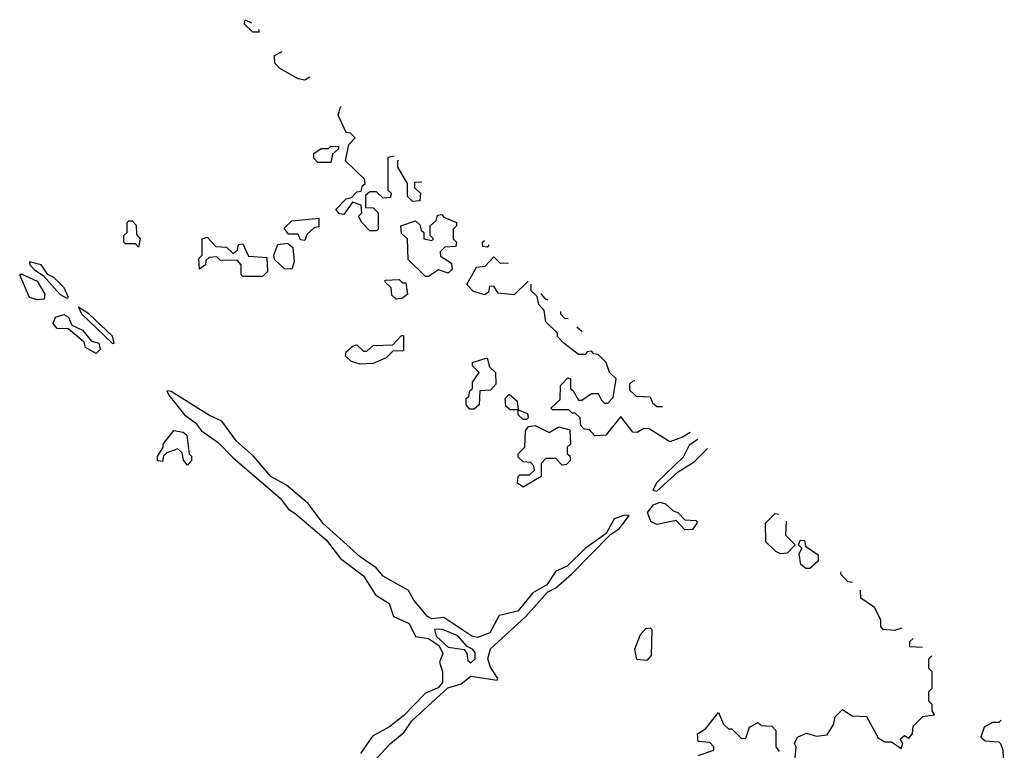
# Model space of a CAD drawing. Extents: x 2737310 to 2869991, y 870230 to 1012730.
# Tile 411 of 479: x 2747580 to 2750602, y 1001654 to 1003898. Entities that reach past the tile are written whole.
import ezdxf

# ---------------------------------------------------------------- set-up
doc = ezdxf.new("R2010")
doc.units = 0

msp = doc.modelspace()

# ---------------------------------------------------------------- linework, layer by layer
at = {"layer": '0CON02XD'}
for points in [[(2748312.5, 1003868.5), (2748315, 1003860), (2748295, 1003860), (2748270, 1003885), (2748271.7, 1003898.3), (2748291.1, 1003888.5)], [(2748469.9, 1003721.4), (2748455, 1003712.5), (2748435, 1003716.7), (2748378.3, 1003748.3), (2748363.3, 1003765), (2748361.7, 1003788.3), (2748385.5, 1003800.3)], [(2748728.9, 1003479.5), (2748710, 1003475), (2748710, 1003375), (2748720, 1003365), (2748718.3, 1003351.7), (2748695, 1003350), (2748675, 1003370), (2748655, 1003370), (2748641.7, 1003358.3), (2748641.7, 1003321.7), (2748665, 1003320), (2748680, 1003305), (2748680, 1003255), (2748675, 1003250), (2748655, 1003250), (2748630, 1003275), (2748620, 1003295), (2748630, 1003305), (2748628.3, 1003328.3), (2748601.7, 1003338.3), (2748575, 1003300), (2748561.7, 1003301.7), (2748550, 1003315), (2748581.7, 1003348.3), (2748598.3, 1003351.7), (2748615, 1003370), (2748628.3, 1003371.7), (2748631.7, 1003388.3), (2748640, 1003395), (2748638.3, 1003408.3), (2748580, 1003465), (2748590, 1003515), (2748610, 1003535), (2748595, 1003550), (2748581.7, 1003551.7), (2748557.5, 1003605), (2748565, 1003630), (2748566.2, 1003631.5)], [(2748535, 1003460), (2748495, 1003460), (2748483, 1003473), (2748483, 1003487), (2748505, 1003502.5), (2748527.5, 1003502.5), (2748535, 1003510), (2748558.3, 1003508.3), (2748558.3, 1003501.7), (2748540, 1003485), (2748535, 1003460)], [(2748814.6, 1003399.5), (2748791.7, 1003398.3), (2748791.7, 1003381.7), (2748810, 1003365), (2748808.3, 1003341.7), (2748785, 1003340), (2748770, 1003355), (2748770, 1003395), (2748740, 1003445), (2748740, 1003465), (2748742.1, 1003467.1)], [(2748455, 1003220), (2748441.7, 1003221.7), (2748435, 1003240), (2748405, 1003240), (2748391.7, 1003258.3), (2748415, 1003280), (2748498.3, 1003288.3), (2748498.3, 1003261.7), (2748485, 1003260), (2748461.7, 1003238.3), (2748455, 1003220)], [(2748835, 1003110), (2748825, 1003110), (2748771.7, 1003161.7), (2748770, 1003225), (2748751.7, 1003241.7), (2748750, 1003265), (2748795, 1003280), (2748808.3, 1003268.3), (2748811.7, 1003251.7), (2748820, 1003245), (2748820, 1003225), (2748845, 1003220), (2748850, 1003225), (2748840, 1003235), (2748840, 1003265), (2748858.3, 1003281.7), (2748861.7, 1003298.3), (2748875, 1003300), (2748881.7, 1003291.7), (2748920, 1003275), (2748920, 1003265), (2748910, 1003255), (2748910, 1003225), (2748920, 1003215), (2748918.3, 1003201.7), (2748885, 1003200), (2748870, 1003185), (2748871.7, 1003171.7), (2748905, 1003150), (2748907.5, 1003132.5), (2748895, 1003120), (2748865, 1003130), (2748835, 1003110)], [(2747945, 1003200), (2747935, 1003210), (2747905, 1003210), (2747900, 1003215), (2747900, 1003235), (2747910, 1003245), (2747910, 1003275), (2747915, 1003280), (2747925, 1003280), (2747937, 1003267), (2747938.3, 1003238.3), (2747950, 1003225), (2747945, 1003200)], [(2748325, 1003110), (2748265, 1003110), (2748260, 1003115), (2748260, 1003145), (2748248.3, 1003158.3), (2748195, 1003160), (2748185, 1003170), (2748161.7, 1003168.3), (2748151.7, 1003158.3), (2748150, 1003145), (2748131.7, 1003131.7), (2748130, 1003165), (2748140, 1003175), (2748140, 1003225), (2748155, 1003230), (2748181.7, 1003201.7), (2748215, 1003200), (2748235, 1003180), (2748248.3, 1003191.7), (2748251.7, 1003208.3), (2748265, 1003210), (2748281.7, 1003171.7), (2748338.3, 1003168.3), (2748340, 1003125), (2748325, 1003110)], [(2748415, 1003132.5), (2748393, 1003133), (2748361.7, 1003161.7), (2748360, 1003175), (2748371.7, 1003208.3), (2748401.7, 1003211.7), (2748418.3, 1003198.3), (2748422.5, 1003155), (2748415, 1003132.5)], [(2749021.2, 1003206.4), (2749015, 1003200), (2749001.7, 1003201.7), (2749000, 1003215), (2749006.5, 1003220.2)], [(2749140, 1003095.5), (2749097, 1003053), (2749048.3, 1003058.3), (2749035, 1003080), (2749021.7, 1003078.3), (2749018.3, 1003061.7), (2749007, 1003053), (2748973, 1003063), (2748952.5, 1003085), (2748981.7, 1003138.3), (2749008.3, 1003141.7), (2749035, 1003170), (2749055, 1003150), (2749080.3, 1003151.3)], [(2747725, 1003042.5), (2747730, 1003045), (2747716.2, 1003075), (2747685, 1003106.2), (2747666.1, 1003116.1), (2747646.2, 1003145), (2747610, 1003155), (2747611.2, 1003145), (2747625, 1003130), (2747652.5, 1003112.5), (2747704.3, 1003054.3), (2747725, 1003042.5)], [(2747635, 1003037.5), (2747610, 1003045), (2747580, 1003115), (2747585, 1003117.5), (2747633.8, 1003095), (2747657.5, 1003055), (2747655, 1003040), (2747635, 1003037.5)], [(2748735, 1003040), (2748721.7, 1003051.7), (2748720, 1003075), (2748701.7, 1003091.7), (2748701.7, 1003098.3), (2748745, 1003100), (2748755, 1003090), (2748765, 1003090), (2748770, 1003055), (2748755, 1003042.5), (2748735, 1003040)], [(2749637.8, 1002630.5), (2749614.2, 1002615.8), (2749575, 1002601.2), (2749511.7, 1002641.7), (2749495, 1002642.5), (2749475, 1002630), (2749461.7, 1002631.7), (2749425, 1002680), (2749378.3, 1002621.7), (2749345, 1002620), (2749328.3, 1002638.3), (2749311.7, 1002641.7), (2749301.7, 1002651.7), (2749300, 1002675), (2749285, 1002690), (2749275, 1002690), (2749265, 1002700), (2749215, 1002700), (2749210, 1002705), (2749238.3, 1002731.7), (2749240, 1002775), (2749261.7, 1002798.3), (2749270, 1002795), (2749270, 1002765), (2749278.3, 1002758.3), (2749295, 1002730), (2749305, 1002730), (2749335, 1002750), (2749355, 1002750), (2749365, 1002730), (2749375, 1002720), (2749385, 1002720), (2749401.7, 1002738.3), (2749410, 1002795), (2749390, 1002815), (2749380, 1002845), (2749355, 1002870), (2749341.7, 1002871.7), (2749335, 1002880), (2749321.7, 1002878.3), (2749315, 1002870), (2749295, 1002870), (2749250, 1002905), (2749230, 1002925), (2749230, 1002935), (2749195, 1002970), (2749190, 1003005), (2749173, 1003023), (2749168.3, 1003048.3), (2749150, 1003065), (2749150, 1003086.1)], [(2749180.7, 1003057.4), (2749180, 1003055), (2749191.7, 1003041.7), (2749201.1, 1003038.3)], [(2747865, 1002903.3), (2747870, 1002905), (2747865, 1002926.7), (2747792.5, 1002995), (2747760, 1003015), (2747770, 1002995), (2747865, 1002903.3)], [(2747815, 1002872.5), (2747781.7, 1002891.7), (2747778.3, 1002908.3), (2747728.3, 1002948.3), (2747695, 1002950), (2747682.5, 1002965), (2747690, 1002985), (2747715, 1002992.5), (2747730, 1002985), (2747740, 1002960), (2747772.5, 1002945), (2747800.7, 1002910.7), (2747822.5, 1002905), (2747826.7, 1002885), (2747815, 1002872.5)], [(2749240, 1003002.1), (2749240, 1002995), (2749251.7, 1002981.7), (2749262.9, 1002980.6)], [(2749290, 1002955.4), (2749305.7, 1002940.7)], [(2748625, 1002840), (2748598.3, 1002848.3), (2748580, 1002865), (2748581.7, 1002878.3), (2748603, 1002897), (2748615, 1002900), (2748635, 1002880), (2748645, 1002880), (2748665, 1002897.5), (2748725, 1002900), (2748751.7, 1002928.3), (2748758.3, 1002928.3), (2748758.3, 1002881.7), (2748725, 1002880), (2748705, 1002860), (2748665, 1002842.5), (2748625, 1002840)], [(2748961.7, 1002701.7), (2748950, 1002715), (2748950, 1002735), (2748958.3, 1002741.7), (2748961.7, 1002758.3), (2748970, 1002765), (2748970, 1002785), (2748990, 1002815), (2748970, 1002835), (2748970, 1002845), (2749015, 1002860), (2749021.7, 1002831.7), (2749040, 1002815), (2749041.7, 1002778.3), (2749025, 1002760), (2748991.7, 1002758.3), (2748990, 1002715), (2748975, 1002702.5), (2748961.7, 1002701.7)], [(2749467.5, 1002789.5), (2749461.7, 1002788.3), (2749451.7, 1002778.3), (2749451.7, 1002761.7), (2749471.7, 1002741.7), (2749515, 1002740), (2749521.7, 1002721.7), (2749535, 1002710), (2749552.6, 1002710)], [(2748967.5, 1002005), (2748881.7, 1002061.7), (2748845, 1002058), (2748831.2, 1002065), (2748790, 1002115), (2748773.3, 1002145), (2748695, 1002188.8), (2748674.2, 1002214.2), (2748625, 1002248), (2748510.9, 1002350.9), (2748465, 1002412.5), (2748398.8, 1002468.8), (2748351.2, 1002495), (2748297.6, 1002557.6), (2748245, 1002604), (2748200, 1002665), (2748162.2, 1002682.2), (2748045, 1002756.7), (2748031.7, 1002758.3), (2748037.5, 1002745), (2748086.2, 1002685), (2748119.8, 1002659.8), (2748137.5, 1002635), (2748189.6, 1002599.6), (2748233.8, 1002553.8), (2748378.9, 1002428.9), (2748404.5, 1002394.5), (2748425, 1002381.4), (2748520.7, 1002300.7), (2748565, 1002243.8), (2748635, 1002190), (2748671.7, 1002131.7), (2748713.8, 1002105), (2748727.5, 1002065), (2748775, 1002044), (2748794.2, 1002004.2), (2748835, 1001997.8), (2748867.5, 1001975), (2748878.3, 1001951.7), (2748868, 1001925), (2748877.5, 1001895), (2748877.7, 1001862.3), (2748864.1, 1001845.9), (2748825, 1001830), (2748758.7, 1001761.3), (2748715, 1001726.7), (2748662.3, 1001697.7), (2748625.4, 1001644.6)], [(2749135, 1002670), (2749125, 1002670), (2749110, 1002685), (2749110, 1002700), (2749085, 1002700), (2749071.7, 1002711.7), (2749070, 1002735), (2749081.7, 1002748.3), (2749107, 1002727), (2749110, 1002700), (2749138.3, 1002688.3), (2749140, 1002675), (2749135, 1002670)], [(2749125, 1002462.5), (2749107.5, 1002475), (2749110, 1002495), (2749115, 1002500), (2749145, 1002500), (2749160, 1002515), (2749158.3, 1002528.3), (2749148.3, 1002538.3), (2749125, 1002540), (2749110, 1002555), (2749110, 1002565), (2749130, 1002585), (2749132.5, 1002635), (2749141.7, 1002648.3), (2749161.7, 1002651.7), (2749205, 1002630), (2749235, 1002647.5), (2749268.3, 1002638.3), (2749270, 1002595), (2749260, 1002585), (2749260, 1002565), (2749268.3, 1002558.3), (2749270, 1002545), (2749258.3, 1002531.7), (2749245, 1002530), (2749225, 1002550), (2749195, 1002550), (2749180, 1002535), (2749180, 1002495), (2749125, 1002462.5)], [(2748095, 1002530), (2748082.5, 1002545), (2748078.3, 1002568.3), (2748065, 1002580), (2748031.7, 1002568.3), (2748021.7, 1002558.3), (2748018.3, 1002541.7), (2748003, 1002543), (2748003, 1002557), (2748020, 1002585), (2748020, 1002595), (2748053, 1002637), (2748081.7, 1002631.7), (2748092.5, 1002622.5), (2748100, 1002565), (2748107.5, 1002557.5), (2748107, 1002543), (2748095, 1002530)], [(2749661.2, 1002608.8), (2749635, 1002591.2), (2749615.7, 1002554.3), (2749535, 1002476.7), (2749523.3, 1002453.3), (2749535, 1002450), (2749600.6, 1002509.4), (2749649.7, 1002540.3), (2749690.6, 1002581.6)], [(2749621.7, 1002331.7), (2749595, 1002360), (2749535, 1002347.5), (2749517, 1002357), (2749506.2, 1002385), (2749525, 1002408), (2749545, 1002416.2), (2749561.7, 1002411.7), (2749585, 1002390), (2749600, 1002385), (2749621.7, 1002361.7), (2749655, 1002360), (2749660, 1002355), (2749645, 1002332.5), (2749621.7, 1002331.7)], [(2749932.1, 1002358), (2749930, 1002315), (2749960, 1002285), (2749935, 1002260), (2749915, 1002257.5), (2749900, 1002265), (2749870, 1002295), (2749868.3, 1002351.7), (2749898.3, 1002381.7), (2749909.3, 1002379.2)], [(2748661.2, 1001615), (2748718, 1001675), (2748759.7, 1001710.3), (2748783.3, 1001745), (2748893.9, 1001846.1), (2748935, 1001858.6), (2748965, 1001882), (2749045, 1001870), (2749047.5, 1001875), (2749025, 1001910), (2749016.7, 1001935), (2749024.5, 1001965.5), (2749133.3, 1002065), (2749200, 1002140), (2749225, 1002153.3), (2749273.8, 1002195), (2749393, 1002317), (2749421.2, 1002335), (2749450, 1002375), (2749436.7, 1002376.7), (2749404.4, 1002365.6), (2749380, 1002320), (2749316.7, 1002275), (2749260.5, 1002219.5), (2749225.8, 1002204.2), (2749198, 1002162), (2749155, 1002137.5), (2749108.8, 1002081.2), (2749051.7, 1002068.3), (2749022.5, 1002015), (2748985, 1002001.2), (2748967.5, 1002005)], [(2750005, 1002212.5), (2749993, 1002213), (2749977.5, 1002225), (2749972.5, 1002257.5), (2749980, 1002275), (2749970, 1002285), (2749975, 1002300), (2749988.3, 1002298.3), (2749991.7, 1002281.7), (2750030, 1002255), (2750030, 1002235), (2750005, 1002212.5)], [(2750136.1, 1002169.2), (2750121.7, 1002171.7), (2750100, 1002195), (2750100, 1002202.6)], [(2750286.7, 1002029.7), (2750265, 1002022.5), (2750230, 1002025), (2750222.5, 1002035), (2750222.5, 1002055), (2750203, 1002093), (2750161.7, 1002121.7), (2750160.7, 1002146.4)], [(2748965, 1001922.5), (2748977.5, 1001935), (2748977.5, 1001955), (2748970, 1001965), (2748953, 1001973), (2748925, 1002005.8), (2748875, 1002025.8), (2748852.5, 1002025), (2748858, 1002005), (2748895, 1001970.6), (2748943.9, 1001963.9), (2748952, 1001952), (2748955, 1001930), (2748965, 1001922.5)], [(2749505, 1001930), (2749473.6, 1001933.6), (2749467.5, 1001965), (2749485, 1002010), (2749501.7, 1002028.3), (2749515, 1002030), (2749520, 1002025), (2749517.5, 1001945), (2749505, 1001930)], [(2750350.8, 1001970.4), (2750311.7, 1001971.7), (2750311.7, 1001988.3), (2750321.6, 1001997.4)], [(2749960, 1001630), (2749962.5, 1001665), (2749957.5, 1001675), (2749967.5, 1001695), (2749995, 1001706.7), (2750025, 1001697.5), (2750058.3, 1001701.7), (2750077, 1001733), (2750083, 1001757), (2750105, 1001780), (2750135, 1001760), (2750178.3, 1001758.3), (2750215, 1001692.5), (2750235, 1001680), (2750255, 1001680), (2750285, 1001660), (2750290, 1001675), (2750281.7, 1001688.3), (2750295, 1001700), (2750308.3, 1001691.7), (2750320, 1001705), (2750321.7, 1001728.3), (2750351.7, 1001758.3), (2750387, 1001763), (2750380, 1001775), (2750380, 1001795), (2750370, 1001805), (2750370, 1001835), (2750380, 1001845), (2750380, 1001895), (2750370, 1001905), (2750370, 1001935), (2750379.2, 1001944.2)], [(2749661.7, 1001638.3), (2749710, 1001655), (2749710, 1001665), (2749698.3, 1001678.3), (2749661.7, 1001681.7), (2749660, 1001705), (2749685, 1001720), (2749725, 1001770), (2749740, 1001735), (2749755, 1001720), (2749765, 1001720), (2749795, 1001690), (2749808.3, 1001691.7), (2749820, 1001725), (2749845, 1001740), (2749855, 1001730), (2749888.3, 1001728.3), (2749900, 1001715), (2749900, 1001665), (2749910.7, 1001650.7)], [(2750592.1, 1001747.1), (2750585, 1001740), (2750565, 1001740), (2750540, 1001725), (2750530, 1001695), (2750543, 1001683), (2750585, 1001680), (2750590, 1001675), (2750597.5, 1001655), (2750601.7, 1001571.7)]]:
    msp.add_lwpolyline(points, dxfattribs=at)

doc.saveas('drawing.dxf')
